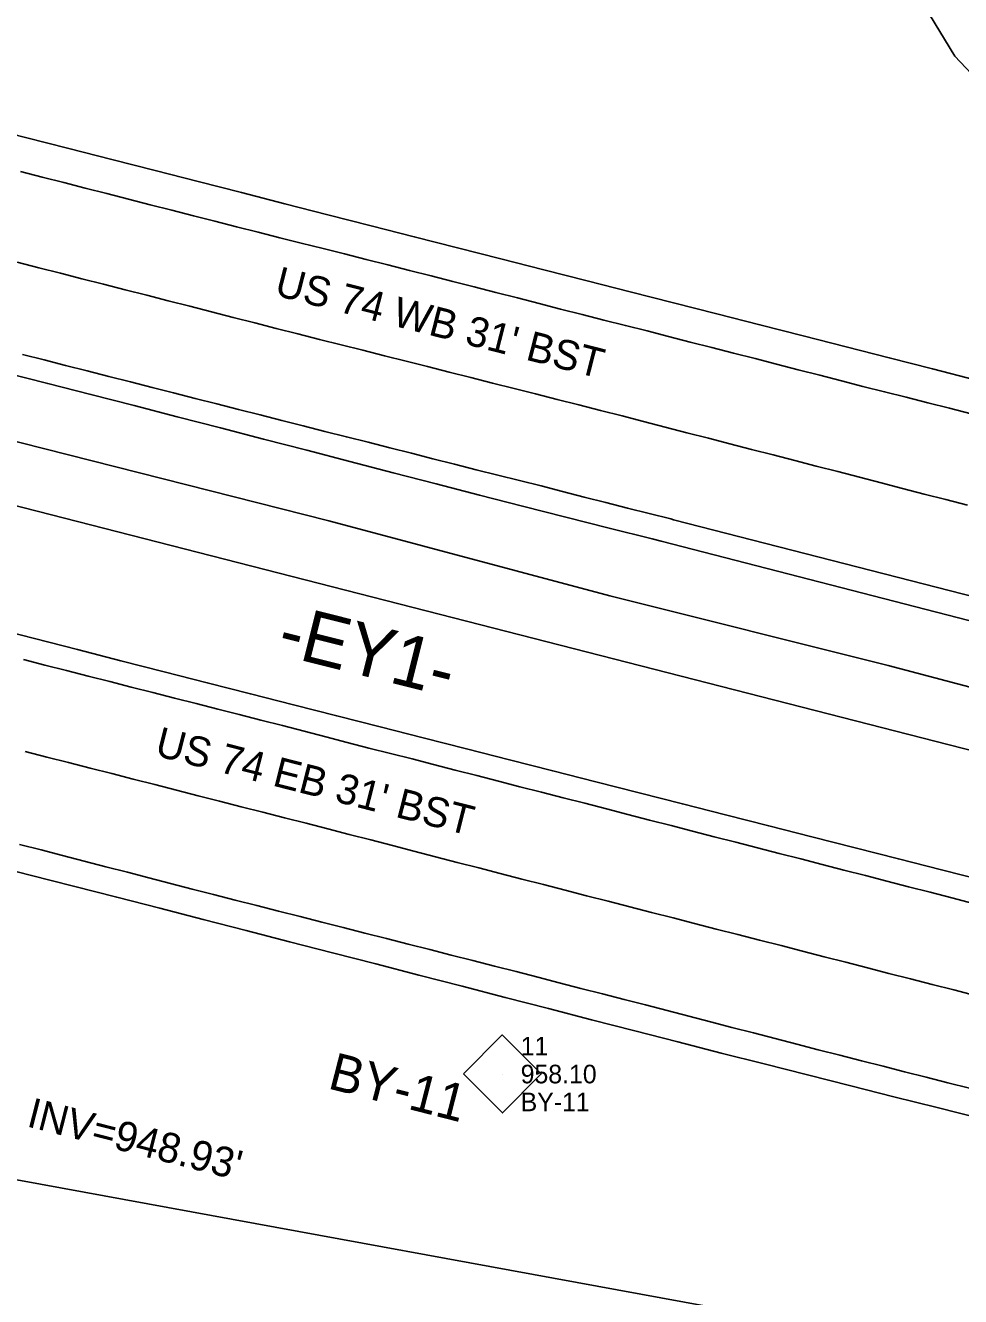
# Model space of a CAD drawing. Extents: x 1182322 to 1186765, y 572295 to 575411.
# Drawn here: x 1184203.8 to 1184329.7, y 574053.4 to 574224.4 of the extents above; entities that cross this region are included whole.
import ezdxf

# ---------------------------------------------------------------- set-up
doc = ezdxf.new("R2010")
doc.units = 0
for name, color, linetype in [('COGO Default Chain', 7, 'Continuous'), ('CTL Secondary Horizontal and Vertical CELL', 7, 'Continuous'), ('CTL Secondary Horizontal and Vertical Cogo Comment', 7, 'Continuous'), ('CTL Secondary Horizontal and Vertical Cogo Elevation', 7, 'Continuous'), ('CTL Secondary Horizontal and Vertical Cogo Number', 7, 'Continuous'), ('CTL Secondary Horizontal and Vertical Text', 7, 'Continuous'), ('Exist Guardrail Cable Guide Rail', 7, 'Continuous'), ('Exist Horizontal Alignment', 7, 'Continuous'), ('Exist Horizontal Alignment Direction Label', 7, 'Continuous'), ('Exist Roads EOP', 7, 'Continuous'), ('Exist Roads EOP Text', 7, 'Continuous'), ('Exist Roads EOT', 7, 'Continuous'), ('Exist Structure Minor Pipes RCP 18 Inch', 7, 'Continuous'), ('Exist Structure Minor Pipes RCP 18 Inch Invert', 7, 'Continuous'), ('Exist Vegetation Woods Line', 7, 'Continuous')]:
    doc.layers.add(name, color=color, linetype=linetype)

msp = doc.modelspace()

# ---------------------------------------------------------------- linework, layer by layer
at = {"layer": 'COGO Default Chain'}
msp.add_line((1182528.88, 574588.22), (1185362.14, 573862.9), dxfattribs=at)
at = {"layer": 'CTL Secondary Horizontal and Vertical CELL'}
msp.add_line((1184267.95, 574083.36), (1184267.95, 574083.36), dxfattribs=at)
msp.add_lwpolyline([(1184262.74, 574083.38), (1184267.98, 574088.62), (1184273.23, 574083.37), (1184267.99, 574078.13)], close=True, dxfattribs=at)
at = {"layer": 'Exist Guardrail Cable Guide Rail'}
for points in [[(1184319.91, 574138.28), (1184282.46, 574147.69), (1184244.64, 574157.75), (1184203.05, 574168.29), (1184172.8, 574176.06), (1184142.06, 574184.01), (1184109.94, 574191.89), (1184074.72, 574201.12), (1184044.07, 574208.88), (1184009.19, 574217.87), (1183971.3, 574227.52), (1183932.85, 574237.24), (1183899.52, 574245.85), (1183861.53, 574255.44), (1183824.79, 574264.96), (1183790.01, 574273.64), (1183748.12, 574284.29), (1183724.74, 574289.7)], [(1184493.24, 574092.43), (1184456.61, 574103.01), (1184414.76, 574113.72), (1184374.43, 574124.19), (1184331.62, 574135.23), (1184319.91, 574138.28)]]:
    msp.add_lwpolyline(points, dxfattribs=at)
at = {"layer": 'Exist Horizontal Alignment'}
msp.add_line((1182528.88, 574588.22), (1185362.14, 573862.9), dxfattribs=at)
at = {"layer": 'Exist Roads EOP'}
msp.add_line((1184342.51, 574141.3), (1184289.38, 574155.01), dxfattribs=at)
for points in [[(1184198, 574210.78), (1184203.82, 574209.31), (1184209.64, 574207.84), (1184215.45, 574206.35), (1184221.26, 574204.87), (1184227.07, 574203.38), (1184232.89, 574201.89), (1184238.7, 574200.4), (1184244.51, 574198.91), (1184250.32, 574197.43), (1184256.14, 574195.95), (1184261.95, 574194.47), (1184267.77, 574193), (1184273.58, 574191.52), (1184279.4, 574190.04), (1184285.21, 574188.56), (1184291.02, 574187.08), (1184296.84, 574185.6), (1184302.65, 574184.12), (1184308.45, 574182.64), (1184314.27, 574181.15), (1184320.05, 574179.68), (1184325.9, 574178.18), (1184331.74, 574176.68)], [(1184289.38, 574155.01), (1184288.15, 574155.32), (1184282.34, 574156.79), (1184276.52, 574158.27), (1184270.71, 574159.74), (1184264.89, 574161.22), (1184259.08, 574162.72), (1184253.28, 574164.23), (1184247.47, 574165.73), (1184241.66, 574167.24), (1184235.86, 574168.75), (1184230.05, 574170.26), (1184224.24, 574171.76), (1184218.43, 574173.27), (1184212.62, 574174.75), (1184206.8, 574176.22), (1184200.99, 574177.69)], [(1184199.21, 574143.43), (1184205.02, 574141.94), (1184210.83, 574140.45), (1184216.64, 574138.95), (1184222.45, 574137.46), (1184228.26, 574135.98), (1184234.08, 574134.49), (1184239.89, 574133.01), (1184245.7, 574131.53), (1184251.52, 574130.05), (1184257.33, 574128.57), (1184263.15, 574127.09), (1184268.96, 574125.61), (1184274.77, 574124.12), (1184280.59, 574122.64), (1184286.4, 574121.16), (1184292.21, 574119.68), (1184298.03, 574118.2), (1184303.84, 574116.72), (1184309.66, 574115.24), (1184315.48, 574113.77), (1184321.29, 574112.3), (1184327.11, 574110.83), (1184332.93, 574109.36)], [(1184332.33, 574077.38), (1184326.51, 574078.84), (1184320.69, 574080.31), (1184314.88, 574081.78), (1184309.06, 574083.25), (1184303.24, 574084.72), (1184297.42, 574086.19), (1184291.61, 574087.67), (1184285.8, 574089.17), (1184279.99, 574090.67), (1184274.18, 574092.16), (1184268.37, 574093.66), (1184262.56, 574095.16), (1184256.75, 574096.66), (1184250.95, 574098.16), (1184245.14, 574099.66), (1184239.33, 574101.16), (1184233.52, 574102.66), (1184227.71, 574104.16), (1184221.9, 574105.65), (1184216.08, 574107.13), (1184210.27, 574108.61), (1184204.46, 574110.1), (1184198.64, 574111.58)]]:
    msp.add_lwpolyline(points, dxfattribs=at)
at = {"layer": 'Exist Roads EOT'}
msp.add_line((1184345.84, 574143.81), (1184291.03, 574157.91), dxfattribs=at)
for points in [[(1184203.15, 574204.74), (1184206.05, 574203.99), (1184208.96, 574203.25), (1184211.86, 574202.5), (1184214.77, 574201.76), (1184217.68, 574201.01), (1184220.58, 574200.27), (1184223.49, 574199.53), (1184226.4, 574198.79), (1184229.3, 574198.04), (1184232.21, 574197.3), (1184235.12, 574196.56), (1184238.02, 574195.82), (1184240.93, 574195.09), (1184243.85, 574194.37), (1184246.76, 574193.64), (1184249.67, 574192.91), (1184252.57, 574192.17), (1184255.48, 574191.43), (1184258.39, 574190.69), (1184261.3, 574189.95), (1184264.2, 574189.22), (1184267.11, 574188.48), (1184270.02, 574187.73), (1184272.92, 574186.98), (1184275.83, 574186.24), (1184278.73, 574185.49), (1184281.64, 574184.76), (1184284.55, 574184.02), (1184287.46, 574183.29), (1184290.37, 574182.54), (1184293.27, 574181.8), (1184296.18, 574181.06), (1184299.08, 574180.31), (1184301.99, 574179.57), (1184304.9, 574178.82), (1184307.8, 574178.08), (1184310.71, 574177.33), (1184313.61, 574176.59), (1184316.52, 574175.84), (1184319.43, 574175.11), (1184322.34, 574174.37), (1184325.25, 574173.64), (1184328.15, 574172.89), (1184331.06, 574172.14)], [(1184330.57, 574159.86), (1184327.67, 574160.61), (1184324.76, 574161.36), (1184321.86, 574162.12), (1184318.96, 574162.87), (1184316.05, 574163.62), (1184313.15, 574164.37), (1184310.24, 574165.12), (1184307.34, 574165.87), (1184304.43, 574166.62), (1184301.53, 574167.37), (1184298.62, 574168.12), (1184295.72, 574168.87), (1184292.81, 574169.61), (1184289.91, 574170.36), (1184287, 574171.11), (1184284.1, 574171.86), (1184281.19, 574172.61), (1184278.29, 574173.35), (1184275.38, 574174.09), (1184272.47, 574174.82), (1184269.56, 574175.56), (1184266.65, 574176.29), (1184263.74, 574177.03), (1184260.83, 574177.76), (1184257.92, 574178.49), (1184255.02, 574179.23), (1184252.11, 574179.96), (1184249.2, 574180.7), (1184246.29, 574181.43), (1184243.38, 574182.16), (1184240.47, 574182.9), (1184237.56, 574183.64), (1184234.66, 574184.38), (1184231.75, 574185.12), (1184228.84, 574185.86), (1184225.94, 574186.61), (1184223.03, 574187.35), (1184220.12, 574188.09), (1184217.22, 574188.83), (1184214.31, 574189.58), (1184211.4, 574190.32), (1184208.5, 574191.06), (1184205.59, 574191.8), (1184202.68, 574192.55)], [(1184203.4, 574180.14), (1184206.3, 574179.39), (1184209.21, 574178.65), (1184212.12, 574177.91), (1184215.03, 574177.17), (1184217.93, 574176.43), (1184220.84, 574175.69), (1184223.75, 574174.96), (1184226.66, 574174.22), (1184229.56, 574173.48), (1184232.47, 574172.73), (1184235.38, 574171.99), (1184238.29, 574171.26), (1184241.2, 574170.52), (1184244.1, 574169.79), (1184247.01, 574169.05), (1184249.92, 574168.32), (1184252.83, 574167.58), (1184255.74, 574166.85), (1184258.65, 574166.11), (1184261.55, 574165.37), (1184264.46, 574164.63), (1184267.37, 574163.9), (1184270.28, 574163.17), (1184273.19, 574162.44), (1184276.1, 574161.7), (1184279, 574160.95), (1184281.91, 574160.21), (1184284.82, 574159.47), (1184287.73, 574158.74), (1184290.64, 574158.01), (1184291.02, 574157.91)], [(1184203.52, 574139.11), (1184206.42, 574138.36), (1184209.33, 574137.61), (1184212.23, 574136.87), (1184215.14, 574136.13), (1184218.05, 574135.4), (1184220.96, 574134.66), (1184223.86, 574133.92), (1184226.77, 574133.18), (1184229.68, 574132.43), (1184232.58, 574131.69), (1184235.49, 574130.95), (1184238.4, 574130.21), (1184241.3, 574129.46), (1184244.21, 574128.71), (1184247.11, 574127.95), (1184250.02, 574127.2), (1184252.92, 574126.47), (1184255.83, 574125.73), (1184258.74, 574124.99), (1184261.64, 574124.24), (1184264.55, 574123.49), (1184267.45, 574122.74), (1184270.36, 574122), (1184273.27, 574121.26), (1184276.18, 574120.52), (1184279.08, 574119.78), (1184281.99, 574119.03), (1184284.89, 574118.27), (1184287.79, 574117.52), (1184290.7, 574116.77), (1184293.6, 574116.02), (1184296.51, 574115.27), (1184299.41, 574114.53), (1184302.32, 574113.78), (1184305.23, 574113.04), (1184308.14, 574112.3), (1184311.04, 574111.55), (1184313.94, 574110.79), (1184316.85, 574110.04), (1184319.75, 574109.29), (1184322.66, 574108.55), (1184325.56, 574107.8), (1184328.47, 574107.05), (1184331.37, 574106.29)], [(1184331.64, 574093.92), (1184328.73, 574094.67), (1184325.83, 574095.41), (1184322.92, 574096.16), (1184320.02, 574096.9), (1184317.11, 574097.65), (1184314.2, 574098.4), (1184311.3, 574099.14), (1184308.39, 574099.89), (1184305.49, 574100.63), (1184302.58, 574101.37), (1184299.67, 574102.12), (1184296.77, 574102.86), (1184293.86, 574103.61), (1184290.96, 574104.35), (1184288.05, 574105.1), (1184285.14, 574105.84), (1184282.24, 574106.59), (1184279.33, 574107.33), (1184276.43, 574108.08), (1184273.52, 574108.83), (1184270.62, 574109.58), (1184267.71, 574110.33), (1184264.81, 574111.08), (1184261.9, 574111.83), (1184259, 574112.58), (1184256.09, 574113.34), (1184253.19, 574114.09), (1184250.29, 574114.84), (1184247.38, 574115.59), (1184244.48, 574116.34), (1184241.57, 574117.09), (1184238.66, 574117.83), (1184235.76, 574118.57), (1184232.85, 574119.31), (1184229.94, 574120.05), (1184227.04, 574120.79), (1184224.13, 574121.54), (1184221.22, 574122.28), (1184218.32, 574123.02), (1184215.41, 574123.76), (1184212.5, 574124.5), (1184209.59, 574125.24), (1184206.69, 574125.98), (1184203.78, 574126.72)], [(1184330.85, 574081.44), (1184327.95, 574082.19), (1184325.04, 574082.93), (1184322.13, 574083.67), (1184319.22, 574084.41), (1184316.32, 574085.15), (1184313.41, 574085.89), (1184310.5, 574086.63), (1184307.6, 574087.38), (1184304.69, 574088.13), (1184301.79, 574088.89), (1184298.89, 574089.64), (1184295.98, 574090.39), (1184293.08, 574091.15), (1184290.18, 574091.9), (1184287.27, 574092.65), (1184284.36, 574093.39), (1184281.46, 574094.14), (1184278.55, 574094.88), (1184275.65, 574095.63), (1184272.74, 574096.38), (1184269.84, 574097.14), (1184266.93, 574097.88), (1184264.02, 574098.62), (1184261.12, 574099.36), (1184258.21, 574100.1), (1184255.3, 574100.84), (1184252.4, 574101.58), (1184249.49, 574102.32), (1184246.58, 574103.06), (1184243.67, 574103.8), (1184240.77, 574104.54), (1184237.86, 574105.28), (1184234.95, 574106.02), (1184232.04, 574106.75), (1184229.13, 574107.49), (1184226.23, 574108.24), (1184223.33, 574108.99), (1184220.42, 574109.74), (1184217.52, 574110.49), (1184214.61, 574111.24), (1184211.71, 574112), (1184208.8, 574112.75), (1184205.9, 574113.5), (1184202.99, 574114.25)]]:
    msp.add_lwpolyline(points, dxfattribs=at)
at = {"layer": 'Exist Structure Minor Pipes RCP 18 Inch'}
msp.add_line((1184530.42, 574009.2), (1184184.38, 574072.47), dxfattribs=at)
at = {"layer": 'Exist Vegetation Woods Line'}
msp.add_lwpolyline([(1184334.78, 574230.86), (1184352.5, 574228.94), (1184370.88, 574219.7), (1184367.88, 574214.93), (1184358.24, 574204.4), (1184351.85, 574205.55), (1184339.62, 574209.43), (1184334.16, 574214.63), (1184328.9, 574220.24), (1184325.49, 574225.84), (1184322.3, 574232.12), (1184324.1, 574233.09), (1184326.19, 574232.63)], close=True, dxfattribs=at)

# ---------------------------------------------------------------- texts
at = {"layer": 'CTL Secondary Horizontal and Vertical Cogo Comment'}
msp.add_text('BY-11', height=2.5, dxfattribs=at).set_placement((1184270.45, 574078.36))
at = {"layer": 'CTL Secondary Horizontal and Vertical Cogo Elevation'}
msp.add_text('958.10', height=2.5, dxfattribs=at).set_placement((1184270.45, 574082.11))
at = {"layer": 'CTL Secondary Horizontal and Vertical Cogo Number'}
msp.add_text('11', height=2.5, dxfattribs=at).set_placement((1184270.45, 574085.86))
at = {"layer": 'CTL Secondary Horizontal and Vertical Text'}
msp.add_text('BY-11', height=5, rotation=345.6405, dxfattribs=at).set_placement((1184244.34, 574081.47))
at = {"layer": 'Exist Horizontal Alignment Direction Label'}
msp.add_text('-EY1-', height=7, rotation=345.9338, dxfattribs=at).set_placement((1184237.44, 574139.87))
at = {"layer": 'Exist Roads EOP Text'}
for s, rotation, p in [("US 74 WB 31' BST", 345.6412, (1184237.16, 574188.12)), ("US 74 EB 31' BST", 345.71, (1184221.06, 574126.22))]:
    msp.add_text(s, height=4, rotation=rotation, dxfattribs=at).set_placement(p)
at = {"layer": 'Exist Structure Minor Pipes RCP 18 Inch Invert'}
msp.add_text("INV=948.93'", height=4, rotation=345.6405, dxfattribs=at).set_placement((1184203.83, 574076.35))

doc.saveas('drawing.dxf')
